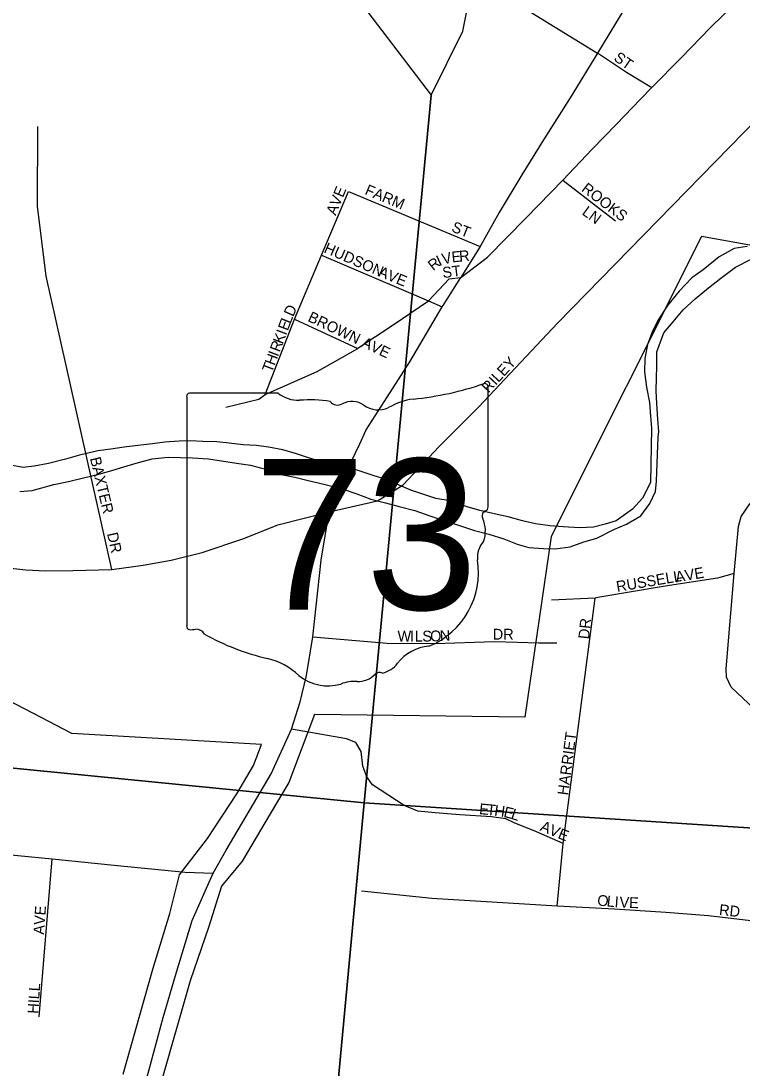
# Model space of a CAD drawing. Extents: x 1310247 to 1664935, y 284496 to 704931.
# Drawn here: x 1455731 to 1459062, y 567004 to 571841 of the extents above; entities that cross this region are included whole.
import ezdxf

# ---------------------------------------------------------------- set-up
doc = ezdxf.new("R2010")
doc.units = 0
for name, color, linetype in [('GM_P_State_Location', 7, 'Continuous'), ('GM_X_Airport_Class_2', 7, 'Continuous'), ('GM_X_Corporation_Text', 7, 'Continuous'), ('GM_X_County', 7, 'Continuous'), ('GM_X_County_Road_Text', 7, 'Continuous'), ('GM_X_Interstate_Shield', 7, 'Continuous'), ('GM_X_Major_Lake_Text', 7, 'Continuous'), ('GM_X_Minor_River_Text', 7, 'Continuous'), ('GM_X_Rail_Line', 7, 'Continuous'), ('GM_X_State_Location', 7, 'Continuous'), ('GM_X_Unincorporated_Location', 7, 'Continuous')]:
    doc.layers.add(name, color=color, linetype=linetype)

msp = doc.modelspace()

# ---------------------------------------------------------------- linework, layer by layer
at = {"layer": 'GM_X_Airport_Class_2'}
for p, q in [((1457888.2, 569595.3), (1457888.2, 570148)), ((1456496.1, 570103.6), (1456496.1, 569047)), ((1456917.5, 570121.8), (1456509.8, 570121.8)), ((1457888.1, 569595.4), (1457888.2, 569595.3))]:
    msp.add_line(p, q, dxfattribs=at)
for centre, radius, start, end in [((1457392.3, 571562.4), 1476.4, 275.8445, 288.9065), ((1457872.8, 570150.3), 15.5, 351.8621, 97.738), ((1456512, 570105.9), 16.1, 98.1301, 188.1301), ((1457014.6, 570244.5), 156.4, 231.6195, 271.1119), ((1457066.5, 569528.6), 561.6, 80.4867, 94.9883), ((1457194, 570111.4), 45.1, 219.7921, 297.1024), ((1457260.2, 569989.2), 93.8, 54.4667, 119.1411), ((1457580.7, 569799.1), 297, 97.3462, 120.7689), ((1457381.3, 570156.8), 112.9, 233.8562, 294.8282), ((1457871.7, 569593.1), 16.6, 289.6038, 7.7341), ((1457884.7, 569554.7), 24, 107.944, 210.337), ((1457732.1, 569484.8), 144, 340.033, 23.6496), ((1457943.8, 569364), 104.8, 136.8065, 186.9296), ((1457475, 569293.6), 369.3, 292.3089, 8.9858), ((1456512.2, 569044.7), 16.3, 171.9584, 258.3066), ((1456514.6, 569152.8), 124.2, 267.339, 280.6039), ((1456540.1, 568986.1), 44.8, 29.7484, 93.2717), ((1457105.3, 569935.4), 1066.1, 240.4129, 257.1985), ((1457630.7, 568750.4), 202.2, 94.4031, 142.5768), ((1456787.5, 568572.3), 333.6, 47.1842, 75.836), ((1457374.5, 568944.6), 119.3, 282.8732, 323.2771), ((1457286, 568901.7), 112.8, 268.777, 315.5493), ((1457388, 568799.3), 31.8, 65.7517, 132.6484), ((1457148.3, 568980.8), 211.7, 230.7004, 286.2918), ((1457270.6, 568615.5), 173.9, 85.6951, 111.2099)]:
    msp.add_arc(centre, radius, start, end, dxfattribs=at)
at = {"layer": 'GM_X_Corporation_Text'}
for points in [[(1457714.7, 572102), (1458090.6, 571878), (1458394.3, 571692.1), (1458402.5, 571686.7)], [(1458402.5, 571686.7), (1458527.2, 571603.3), (1458645, 571533.5)], [(1457153.7, 569573.1), (1457378.1, 569624.5), (1457496.6, 569698.2), (1457662.3, 569874.3), (1457844.4, 570057.2), (1458211.4, 570445.8), (1459269.2, 571528.3), (1459291.6, 571554)], [(1456150, 569306.6), (1455846.7, 570661.7), (1455807.5, 570985.5), (1455809.3, 571352.6)], [(1458233.2, 571104.8), (1458477.6, 570916.5)], [(1456677.3, 570056.8), (1456829.4, 570092.8), (1456858.2, 570114.4), (1456994.3, 570462.6), (1457119.2, 570758.8), (1457243.2, 571053.4)], [(1457243.2, 571053.4), (1457851.6, 570798.8)], [(1457119.2, 570758.8), (1457613.2, 570548), (1457677.1, 570520.3)], [(1457286.9, 570328.4), (1457449.8, 570436.2), (1457613.2, 570548), (1457708.3, 570649.1), (1457762.2, 570655.8)], [(1456994.3, 570462.6), (1457286.5, 570328.2)], [(1456858.2, 570114.4), (1457098.4, 570220.9), (1457286.5, 570328.2), (1457286.9, 570328.4)], [(1456618.2, 567903.2), (1456678.6, 568010.7), (1456804.7, 568224), (1456886.7, 568362.2), (1456979.9, 568568.7), (1457020.1, 568695.7), (1457049.7, 568816.8), (1457079.2, 568995.1), (1457094.8, 569137.9), (1457117.2, 569349.2), (1457153.7, 569573.1)], [(1457079.2, 568995.1), (1457421.6, 568965.6), (1457641.8, 568964.6), (1457918.3, 568974.2), (1458022.3, 568971.3), (1458123.3, 568968.4), (1458206.3, 568968.4)], [(1454402.6, 561548.8), (1454489.3, 561693.1), (1454594, 561856.8), (1454702, 562068.5), (1454875.4, 562543.2), (1455017.1, 562860), (1455501.7, 564153.7), (1455560.8, 564317.3), (1455666.2, 564655.5), (1455823.5, 565174.7), (1455927.6, 565523.8), (1455974.5, 565682.4), (1456021.3, 565841.5), (1456094.5, 566121.1), (1456311.7, 566956.3), (1456388, 567237.7), (1456445.1, 567431.8), (1456521.4, 567684.5), (1456618.2, 567903.2)]]:
    msp.add_lwpolyline(points, dxfattribs=at)
at = {"layer": 'GM_X_County'}
for points in [[(1463336.5, 573238.1), (1462854.6, 567868.4), (1457316.5, 568229.5), (1457626.2, 571497), (1457772.1, 571794), (1457836.6, 572116.7), (1457896.8, 572227.5), (1458060.1, 572290.2), (1458199.5, 572363.4), (1458377.9, 572485.8), (1458570.9, 572635.9), (1458758, 572790.1), (1458929.4, 572956.7), (1459113.2, 573149), (1459186.8, 573229.5), (1459261, 573337.9), (1459318.8, 573430.8), (1459361.5, 573463.9)], [(1457316.5, 568229.5), (1456814.9, 562870.2), (1451446.5, 563417.9), (1451880.8, 568766.6)], [(1462854.6, 567868.4), (1462373.8, 562548.6), (1456814.9, 562870.2), (1457316.5, 568229.5)]]:
    msp.add_lwpolyline(points, close=True, dxfattribs=at)
msp.add_lwpolyline([(1455644.7, 572210.7), (1455759.6, 572154.5), (1455850.5, 572100.6), (1455927.4, 572047.1), (1456028.6, 572007.1), (1456162.1, 571982.4), (1456305.7, 571963.5), (1456369.6, 571958.2), (1456581.5, 571957.9), (1456765.7, 571970.2), (1456968.6, 572012.2), (1457131.1, 572036.9), (1457263.8, 571974.2), (1457626.2, 571497), (1457316.5, 568229.5), (1451880.8, 568766.6)], dxfattribs=at)
at = {"layer": 'GM_X_County_Road_Text'}
msp.add_lwpolyline([(1451867.7, 568748.4), (1451976.8, 568778.8), (1452166, 568757.2), (1452696, 568705.1), (1452846.8, 568691), (1453103.7, 568666.2), (1453193.5, 568655.8), (1453281.7, 568638.1), (1453337.4, 568622.5), (1453402.4, 568602), (1453462.1, 568576.8), (1453693.8, 568470.9), (1453783.6, 568427.6), (1453934.4, 568358.7), (1454212.6, 568227.2), (1454356.1, 568164.7), (1454455.5, 568129.4), (1454628.7, 568092.5), (1455233.2, 568034), (1455555.6, 568000.3), (1455874.7, 567969.4), (1456161.3, 567940.6), (1456489.2, 567908.5), (1456618.2, 567903.2)], dxfattribs=at)
at = {"layer": 'GM_X_Interstate_Shield'}
for points in [[(1458982, 572648.6), (1458845.8, 572440.6), (1458748.9, 572279.7), (1458670.5, 572151.6), (1458534.4, 571922.6), (1458394.3, 571692.1), (1458267, 571484.8), (1458144.6, 571291.9), (1458043.7, 571129.4), (1457940.5, 570955.7), (1457851.6, 570798.8), (1457762.2, 570655.8)], [(1457680.9, 570526.3), (1457762.2, 570655.8), (1457885.1, 570749.1), (1458065.1, 570931.7), (1458233.2, 571104.8), (1458369.5, 571247.9), (1458481.6, 571363.1), (1458592.8, 571479.2), (1458645, 571533.5), (1458781.7, 571671.3), (1458914.6, 571808.2), (1459037.9, 571929.1), (1459147.5, 572046.7), (1459175.5, 572093)], [(1457167.2, 569602.8), (1457206.8, 569690.2), (1457254.9, 569800.6), (1457296.5, 569887.1), (1457325.8, 569951.1), (1457423.1, 570103.4), (1457526.6, 570265.6), (1457618.7, 570423.4), (1457677.1, 570520.3), (1457680.9, 570526.3)], [(1455656.3, 569316.2), (1455753.5, 569304.3), (1455843.4, 569300.6), (1455970.1, 569301.6), (1456150, 569306.6), (1456294.9, 569326.3), (1456425.2, 569349.3), (1456568.3, 569385), (1456760.1, 569449.3), (1456917, 569512.6), (1457153.7, 569573.1), (1457167.2, 569602.8)]]:
    msp.add_lwpolyline(points, dxfattribs=at)
at = {"layer": 'GM_X_Major_Lake_Text'}
for points in [[(1461984.2, 568613.4), (1461463.9, 569607.1), (1461344.5, 570070.4), (1461122.7, 570225.1), (1460866.2, 570422.8), (1460617.3, 570538.2), (1460233.2, 570336.6), (1459664.6, 570702.4), (1458874.6, 570844.4), (1458180.6, 569458.4), (1458058.7, 568623.8), (1457087, 568636.1), (1456968.1, 568323), (1456882.2, 568178.1), (1456752.6, 567958.9), (1456657.6, 567843.2), (1456598.9, 567657.8), (1456512.2, 567406.6), (1456375.7, 566928)], [(1456202.1, 566975.7), (1456340.5, 567460.7), (1456418.1, 567718), (1456463.3, 567896), (1456592.5, 568063.9), (1456727.3, 568269.8), (1456805.3, 568401.5), (1456842.2, 568498.5), (1455965, 568548.8), (1453840.9, 569655.4)]]:
    msp.add_lwpolyline(points, dxfattribs=at)
at = {"layer": 'GM_X_Minor_River_Text'}
for points in [[(1459085.4, 570799.3), (1459025.1, 570788.8), (1458956, 570750.4), (1458882.3, 570690.1), (1458829.3, 570653.3), (1458771.7, 570592.6), (1458717.9, 570525.8), (1458672, 570456.7), (1458646.6, 570403.2), (1458625.1, 570345.6), (1458613.4, 570281.7), (1458611.8, 570219.6), (1458620, 570149.2), (1458634.1, 570078.6), (1458638.5, 570014.3), (1458643.1, 569960), (1458643.2, 569959.3)], [(1458673.9, 569918.8), (1458676.7, 569943.2), (1458672.2, 570001.4), (1458668, 570073.7), (1458665.6, 570132), (1458667.1, 570192.1), (1458668.5, 570244.2), (1458668.3, 570312.4), (1458700.6, 570399.8), (1458743.9, 570450.9), (1458789.4, 570505.9), (1458844.8, 570556.7), (1458906.2, 570607.3), (1458963.4, 570652), (1459030.8, 570702.4), (1459103.9, 570740.7)], [(1458643.2, 569959.3), (1458638.8, 569707.8)], [(1458638.8, 569707.8), (1458602.6, 569636.1), (1458555.2, 569585.2), (1458479.7, 569530.9), (1458429.3, 569516.2), (1458374.8, 569501.5), (1458310.7, 569499.1), (1458234.7, 569503), (1458174.8, 569508.5), (1458107, 569518.3), (1458047.2, 569531.8), (1457981.6, 569549.5), (1457929.9, 569560.9), (1457850.2, 569578.9), (1457792.6, 569596.4), (1457713.3, 569624.5), (1457647.5, 569634.2), (1457591.9, 569653.6), (1457532.3, 569673.2), (1457467, 569700.9), (1457413.5, 569724.3), (1457361.9, 569739.6), (1457288.4, 569763.5), (1457218.9, 569785.4), (1457153.1, 569797), (1457067.6, 569819.3), (1457004.1, 569840.9), (1456940.5, 569858.6), (1456874.8, 569872.3), (1456818.9, 569879.7), (1456756.9, 569883.2), (1456693.1, 569890.9), (1456635.1, 569896.3), (1456571.1, 569898), (1456513.1, 569901.4), (1456461, 569898.7), (1456394.8, 569894.4), (1456338.6, 569887.8), (1456270.3, 569879.4), (1456208, 569871), (1456145.7, 569862.5), (1456085.4, 569854), (1456000.8, 569834.1), (1455936.2, 569815.7), (1455857.6, 569795.6), (1455791.2, 569783.2), (1455741.1, 569778.4), (1455675.3, 569790.1)], [(1458667.3, 569715.2), (1458673.9, 569918.8)], [(1455726.1, 569666.5), (1455782.3, 569671.1), (1455883.1, 569698.7), (1455949.6, 569713), (1456020.1, 569729.3), (1456090.7, 569747.6), (1456151.1, 569764.1), (1456205.6, 569780.8), (1456262.1, 569797.4), (1456336.8, 569817.6), (1456411, 569825.8), (1456467.1, 569824.4), (1456523.1, 569822.9), (1456597, 569817.1), (1456666.9, 569807.3), (1456736.6, 569795.5), (1456790.5, 569788.1), (1456860.1, 569770.3), (1456925.6, 569746.6), (1456995.3, 569732.8), (1457051, 569719.4), (1457136.6, 569699.2), (1457214.1, 569679.2)], [(1457214.1, 569679.2), (1457281.6, 569655.4), (1457347, 569631.7), (1457414.7, 569614), (1457478.3, 569598.3), (1457549.9, 569578.5), (1457619.3, 569554.7), (1457688.8, 569530.8), (1457756.3, 569509.1), (1457825.8, 569487.3), (1457891.4, 569469.6), (1457961, 569447.8), (1458022.4, 569424.1), (1458076.1, 569408.8), (1458144, 569403), (1458198, 569401.7), (1458268.4, 569411.9), (1458331, 569434.4), (1458391.5, 569450.9), (1458468.7, 569491.1), (1458527.4, 569515.7), (1458594.4, 569554.1), (1458636, 569611.2), (1458661.4, 569666.8), (1458667.3, 569715.2)]]:
    msp.add_lwpolyline(points, dxfattribs=at)
at = {"layer": 'GM_X_State_Location'}
for points in [[(1459595.8, 568557.5), (1459320.4, 568581.5), (1459197.2, 568588), (1459011.5, 568762.4), (1458989.9, 568808.9), (1458989, 568847.3), (1459025.4, 569288.3), (1459045.1, 569504.5), (1459057.9, 569551.7), (1459097.9, 569610.1), (1459230.8, 569748.6), (1459416.5, 569925.5), (1459625.9, 570114.3)], [(1459025.4, 569288.3), (1458949, 569266), (1458706.5, 569229.1), (1458395.3, 569176.6)], [(1458395.3, 569176.6), (1458383.9, 569174.7), (1458182.2, 569165.1)], [(1458207, 567750.7), (1458235.9, 568041.1), (1458383.9, 569174.7)], [(1458235.9, 568041.1), (1458111.7, 568094.1), (1458009.3, 568135.7), (1457970.9, 568154.1), (1457903.6, 568163.7), (1457757.9, 568173.3), (1457643.5, 568182.9), (1457563.4, 568190.9), (1457501, 568216.5), (1457354.5, 568311.8), (1457328.9, 568349.4), (1457310.5, 568397.5), (1457301.7, 568465.5), (1457277.7, 568507.1), (1457233.7, 568524.7), (1456979.9, 568568.7)], [(1455815.4, 567241), (1455874.7, 567969.4)], [(1459259.6, 567665.8), (1458907.4, 567707.5), (1458708.9, 567721.9), (1458472.8, 567737.9), (1458207, 567750.7), (1457629.1, 567786.7), (1457303.3, 567821.1)]]:
    msp.add_lwpolyline(points, dxfattribs=at)

# ---------------------------------------------------------------- texts
at = {"layer": 'GM_P_State_Location'}
for s, rotation, p in [('AVE', 9.7907, (1458757.9, 569246.5)), ('RUSSELL', 9.6148, (1458485.1, 569202.5)), ('DR', 83.9844, (1458354.7, 568983)), ('HARRIET', 82.4065, (1458258, 568261.6)), ('E', 354.293, (1457845.6, 568176.9)), ('T', 354.293, (1457880.6, 568173.4)), ('H', 351.7349, (1457915.1, 568170)), ('E', 346.6187, (1457957.4, 568163.9)), ('L', 341.5026, (1457990.6, 568156.1)), ('AVE', 337.0627, (1458125.1, 568101.9)), ('O', 354.0436, (1458390.9, 567755)), ('L', 354.5559, (1458435.1, 567750.4)), ('I', 356.3317, (1458471.8, 567746.9)), ('V', 357.5497, (1458495, 567745.4)), ('E', 357.629, (1458539, 567743.5)), ('RD', 353.9946, (1458954, 567711)), ('AVE', 86.0569, (1455837.3, 567618.7)), ('HILL', 86.4186, (1455810.9, 567253.4))]:
    msp.add_text(s, height=50, rotation=rotation, dxfattribs=at).set_placement(p)
at = {"layer": 'GM_X_Airport_Class_2'}
msp.add_text('73', height=696.1, dxfattribs=at).set_placement((1456805.2, 569121.5))
at = {"layer": 'GM_X_Rail_Line'}
for s, rotation, p in [('ST', 325.2979, (1458465.6, 571660.6)), ('ROOKS', 322.65, (1458316.4, 571057.5)), ('AVE', 67.8311, (1457184.4, 570939.2)), ('FARM', 337.3806, (1457315.5, 571041.1)), ('LN', 323.767, (1458318.7, 570949.4)), ('ST', 338.2086, (1457715.7, 570869.6)), ('HUDSON', 336.5446, (1457126.4, 570772.7)), ('I', 25.3599, (1457663.7, 570707.2)), ('V', 12.2584, (1457680.7, 570715.6)), ('E', 5.7077, (1457722.2, 570724.7)), ('R', 5.7077, (1457757.2, 570728.2)), ('R', 38.4614, (1457635.2, 570684.1)), ('ST', 6.7069, (1457680.1, 570652.7)), ('AVE', 337.8311, (1457377, 570662.8)), ('D', 66.0752, (1456988.1, 570471.3)), ('L', 68.3306, (1456975.3, 570439)), ('BROWN AVE', 334.6567, (1457051.9, 570455.7)), ('E', 69.2283, (1456962.9, 570406.3)), ('K', 69.2136, (1456939.5, 570344.6)), ('I', 69.1743, (1456955.1, 570385.7)), ('R', 69.2223, (1456925.4, 570307.6)), ('H', 69.1932, (1456902, 570245.8)), ('I', 69.2571, (1456917.6, 570287)), ('RILEY', 46.9739, (1457890.2, 570119.3)), ('T', 69.2136, (1456889.5, 570212.9)), ('BAXTER', 283.5361, (1456048.8, 569820.1)), ('DR', 282.5352, (1456128, 569472.3)), ('W', 0.0336, (1457470.3, 568973.8)), ('I', 0, (1457527.5, 568973.9)), ('L', 0, (1457549.5, 568973.9)), ('S', 0.0455, (1457584.7, 568973.9)), ('O', 1.7965, (1457621.6, 568973.9)), ('N', 3.3197, (1457667, 568975.4)), ('DR', 0, (1457910.3, 568982.6))]:
    msp.add_text(s, height=50, rotation=rotation, dxfattribs=at).set_placement(p)
at = {"layer": 'GM_X_Unincorporated_Location'}
for s in ['s', 'r']:
    msp.add_text(s, height=1, dxfattribs=at).set_placement((1457176.5, 569505.1))
msp.add_text('73', height=1, rotation=0, dxfattribs=at).set_placement((1456924.7, 569432.3))

doc.saveas('drawing.dxf')
